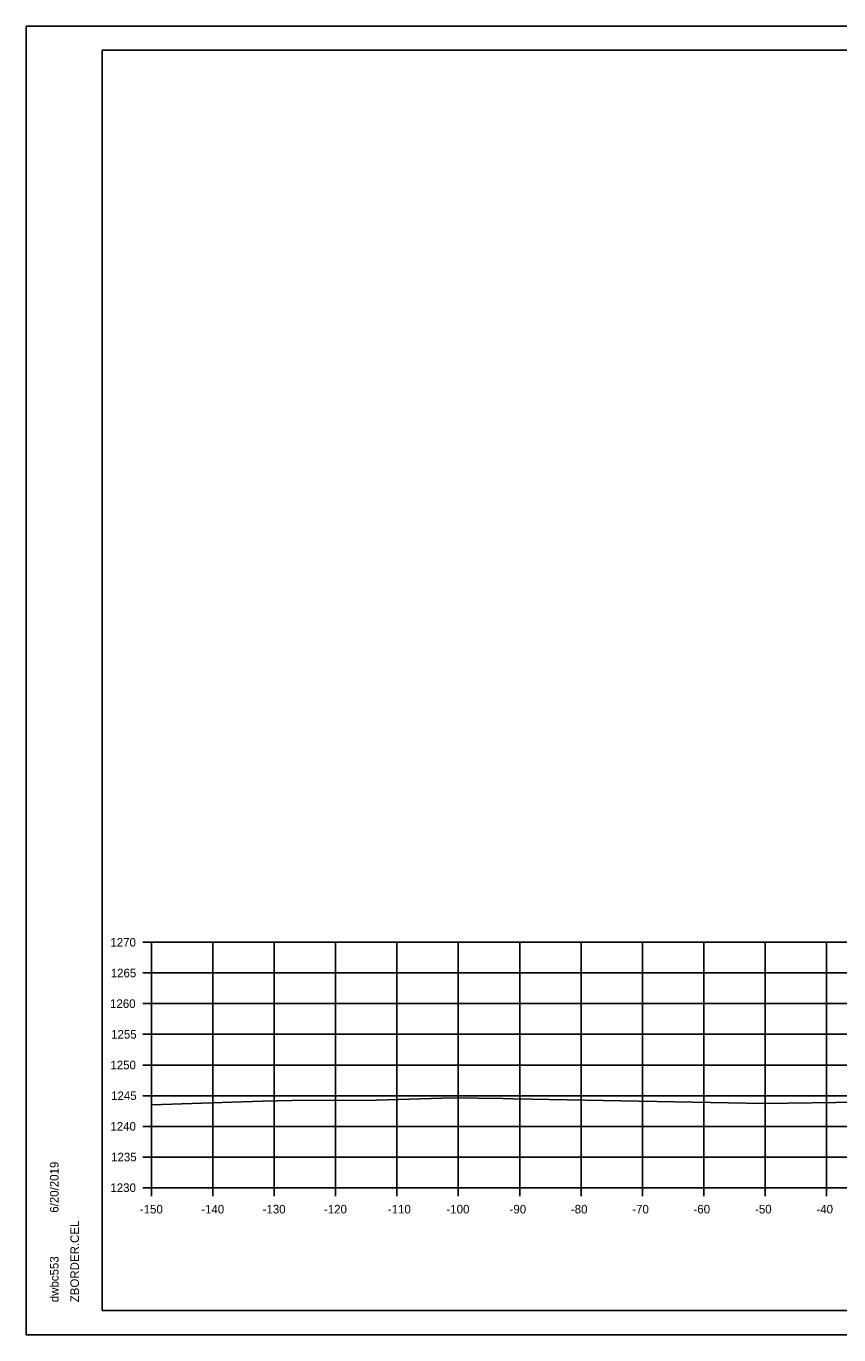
# Model space of a CAD drawing. Extents: x -70 to 701944, y -4 to 666871.
# Drawn here: x 665710.1 to 665842.5, y 658593.7 to 658807.1 of the extents above; entities that cross this region are included whole.
import ezdxf

# ---------------------------------------------------------------- set-up
doc = ezdxf.new("R2010")
doc.units = 0
for name, color, linetype in [('R_Axis', 7, 'Continuous'), ('R_Axis Annot', 7, 'Continuous'), ('R_Border', 7, 'Continuous'), ('R_Exist Surface', 7, 'Continuous'), ('R_Grid', 7, 'Continuous'), ('R_No Plot', 7, 'Continuous')]:
    doc.layers.add(name, color=color, linetype=linetype)

msp = doc.modelspace()

# ---------------------------------------------------------------- linework, layer by layer
at = {"layer": 'R_Axis'}
for p, q in [((665729.11, 658657.73), (665730.51, 658657.73)), ((665730.51, 658617.73), (665730.51, 658657.73)), ((665729.11, 658652.73), (665730.51, 658652.73)), ((665729.11, 658647.73), (665730.51, 658647.73)), ((665729.11, 658642.73), (665730.51, 658642.73)), ((665729.11, 658637.73), (665730.51, 658637.73)), ((665729.11, 658632.73), (665730.51, 658632.73)), ((665729.11, 658627.73), (665730.51, 658627.73)), ((665729.11, 658622.73), (665730.51, 658622.73)), ((665729.11, 658617.73), (665730.51, 658617.73)), ((665730.51, 658617.73), (666030.51, 658617.73)), ((665730.51, 658616.33), (665730.51, 658617.73)), ((665740.51, 658616.33), (665740.51, 658617.73)), ((665750.51, 658616.33), (665750.51, 658617.73)), ((665760.51, 658616.33), (665760.51, 658617.73)), ((665770.51, 658616.33), (665770.51, 658617.73)), ((665780.51, 658616.33), (665780.51, 658617.73)), ((665790.51, 658616.33), (665790.51, 658617.73)), ((665800.51, 658616.33), (665800.51, 658617.73)), ((665810.51, 658616.33), (665810.51, 658617.73)), ((665820.51, 658616.33), (665820.51, 658617.73)), ((665830.51, 658616.33), (665830.51, 658617.73)), ((665840.51, 658616.33), (665840.51, 658617.73))]:
    msp.add_line(p, q, dxfattribs=at)
at = {"layer": 'R_Border'}
for p, q in [((665722.51, 658803.19), (666038.69, 658803.19)), ((665722.51, 658597.73), (665722.51, 658803.19)), ((665722.51, 658597.73), (665722.51, 658597.73)), ((666038.69, 658597.73), (665722.51, 658597.73))]:
    msp.add_line(p, q, dxfattribs=at)
at = {"layer": 'R_Exist Surface'}
msp.add_lwpolyline([(665730.51, 658631.23), (665748.61, 658631.83), (665753.41, 658631.96), (665767.2, 658632.02), (665779.67, 658632.39), (665787.78, 658632.25), (665789.5, 658632.22), (665830.34, 658631.46), (665845.92, 658631.65)], dxfattribs=at)
at = {"layer": 'R_Grid'}
for p, q in [((665730.51, 658657.73), (666030.51, 658657.73)), ((665730.51, 658617.73), (665730.51, 658657.73)), ((665740.51, 658617.73), (665740.51, 658657.73)), ((665750.51, 658617.73), (665750.51, 658657.73)), ((665760.51, 658617.73), (665760.51, 658657.73)), ((665770.51, 658617.73), (665770.51, 658657.73)), ((665780.51, 658617.73), (665780.51, 658657.73)), ((665790.51, 658617.73), (665790.51, 658657.73)), ((665800.51, 658617.73), (665800.51, 658657.73)), ((665810.51, 658617.73), (665810.51, 658657.73)), ((665820.51, 658617.73), (665820.51, 658657.73)), ((665830.51, 658617.73), (665830.51, 658657.73)), ((665840.51, 658617.73), (665840.51, 658657.73)), ((665730.51, 658652.73), (666030.51, 658652.73)), ((665730.51, 658647.73), (666030.51, 658647.73)), ((665730.51, 658642.73), (666030.51, 658642.73)), ((665730.51, 658637.73), (666030.51, 658637.73)), ((665730.51, 658632.73), (666030.51, 658632.73)), ((665730.51, 658627.73), (666030.51, 658627.73)), ((665730.51, 658622.73), (666030.51, 658622.73)), ((665730.51, 658617.73), (666030.51, 658617.73))]:
    msp.add_line(p, q, dxfattribs=at)
at = {"layer": 'R_No Plot'}
for p, q in [((665710.11, 658807.08), (666043.45, 658807.08)), ((665710.11, 658593.75), (666043.45, 658593.75))]:
    msp.add_line(p, q, dxfattribs=at)
for points in [[(665710.11, 658807.08), (666043.45, 658807.08), (666043.45, 658593.74), (665710.11, 658593.74)], [(665956.43, 658803.19), (665956.43, 658793.31), (665992.16, 658793.31), (665992.16, 658790.39), (666015.36, 658790.39), (666015.36, 658766.05), (666038.69, 658766.05), (666038.69, 658597.73), (665722.51, 658597.73), (665722.51, 658803.19)]]:
    msp.add_lwpolyline(points, close=True, dxfattribs=at)

# ---------------------------------------------------------------- texts
at = {"layer": 'R_Axis Annot'}
for s, p in [('1270', (665723.82, 658657.03)), ('1265', (665723.88, 658652.03)), ('1260', (665723.76, 658647.03)), ('1255', (665723.94, 658642.03)), ('1250', (665723.82, 658637.03)), ('1245', (665723.94, 658632.03)), ('1240', (665723.82, 658627.03)), ('1235', (665723.94, 658622.03)), ('1230', (665723.82, 658617.03)), ('-150', (665728.62, 658613.53)), ('-140', (665738.62, 658613.53)), ('-130', (665748.62, 658613.53)), ('-120', (665758.62, 658613.53)), ('-110', (665769.02, 658613.53)), ('-100', (665778.57, 658613.53)), ('-90', (665788.85, 658613.53)), ('-80', (665798.85, 658613.53)), ('-70', (665808.85, 658613.53)), ('-60', (665818.82, 658613.53)), ('-50', (665828.85, 658613.53)), ('-40', (665838.85, 658613.53))]:
    msp.add_text(s, height=1.4, dxfattribs=at).set_placement(p)
at = {"layer": 'R_Border'}
for s, p in [('6/20/2019', (665715.38, 658613.65)), ('ZBORDER.CEL', (665718.7, 658599.05)), ('dwbc553', (665715.38, 658599.05))]:
    msp.add_text(s, height=1.4, rotation=90, dxfattribs=at).set_placement(p)

doc.saveas('drawing.dxf')
